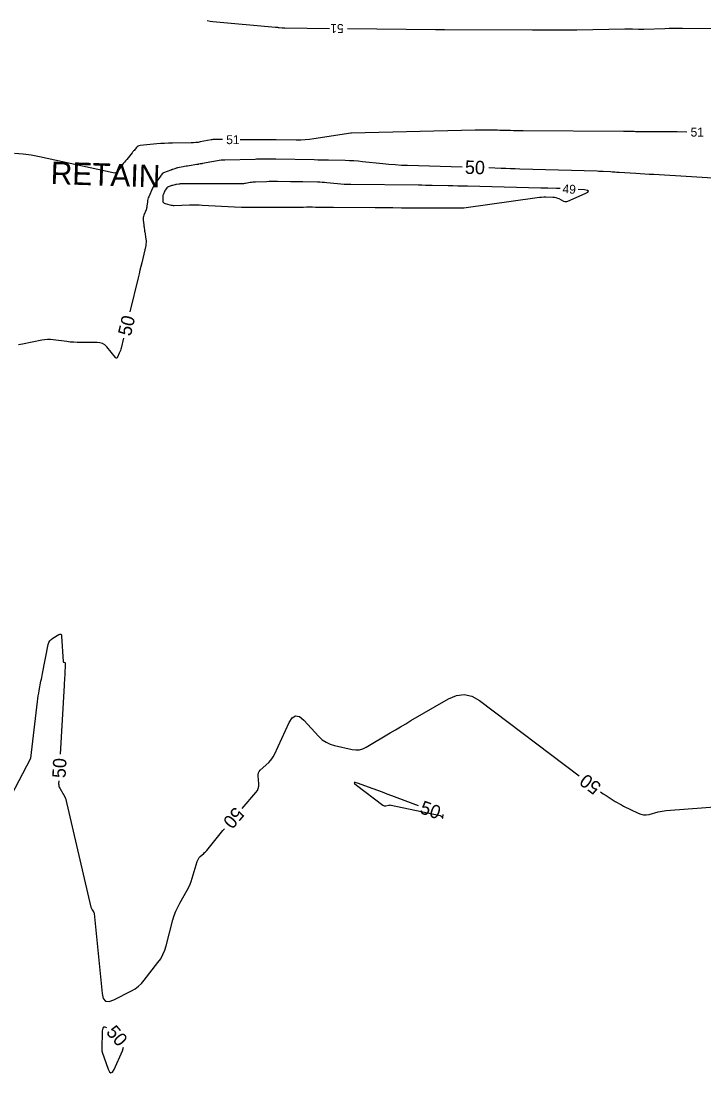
# Model space of a CAD drawing. Extents: x 2384780 to 2405861, y 547869 to 573706.
# Drawn here: x 2392220.8 to 2392373.6, y 552377.1 to 552612.6 of the extents above; entities that cross this region are included whole.
import ezdxf

# ---------------------------------------------------------------- set-up
doc = ezdxf.new("R2010")
doc.units = 0
for name, color, linetype in [('Old_Level_5', 7, 'Continuous'), ('Old_Level_60', 7, 'Continuous'), ('Old_Level_61', 7, 'Continuous')]:
    doc.layers.add(name, color=color, linetype=linetype)

msp = doc.modelspace()

# ---------------------------------------------------------------- linework, layer by layer
at = {"layer": 'Old_Level_60'}
for points in [[(2392262.45175, 552612.74), (2392263.07425, 552612.59), (2392263.7145, 552612.50025), (2392277.711, 552611.22325), (2392277.9215, 552611.20375), (2392278.13175, 552611.1835), (2392278.34175, 552611.16275), (2392278.552, 552611.14125), (2392279.238, 552611.06975), (2392279.38525, 552611.056), (2392279.5325, 552611.046), (2392279.68025, 552611.03925), (2392279.82775, 552611.036), (2392289.808, 552610.937)], [(2392293.80775, 552610.89725), (2392313.53075, 552610.70125), (2392313.54525, 552610.701), (2392313.55975, 552610.70075), (2392313.5745, 552610.70025), (2392313.589, 552610.69975), (2392313.6365, 552610.69775), (2392313.64675, 552610.6975), (2392313.657, 552610.69725), (2392313.667, 552610.697), (2392313.67725, 552610.69675), (2392314.64775, 552610.68925), (2392314.8555, 552610.68775), (2392315.0635, 552610.68625), (2392315.2715, 552610.68525), (2392315.4795, 552610.68425), (2392335.23175, 552610.59975), (2392337.707, 552610.59525), (2392340.18225, 552610.60325), (2392342.65725, 552610.62375), (2392345.13225, 552610.65625), (2392355.8305, 552610.8245), (2392356.25625, 552610.82925), (2392356.68225, 552610.83025), (2392357.108, 552610.8275), (2392357.534, 552610.821), (2392358.925, 552610.794), (2392359.22325, 552610.79), (2392359.52125, 552610.7895), (2392359.81925, 552610.79275), (2392360.11725, 552610.79975), (2392364.7715, 552610.93725), (2392365.76875, 552610.96175), (2392366.76625, 552610.97625), (2392367.76375, 552610.981), (2392368.7615, 552610.97575), (2392389.9605, 552610.75825)], [(2392369.699, 552587.73975), (2392367.59, 552587.7535), (2392366.4795, 552587.76075), (2392365.369, 552587.7685), (2392364.2585, 552587.7765), (2392363.14775, 552587.785), (2392358.56525, 552587.82), (2392358.26525, 552587.823), (2392357.96525, 552587.82725), (2392357.66525, 552587.833), (2392357.36525, 552587.84025), (2392356.38525, 552587.86575), (2392356.17525, 552587.8705), (2392355.965, 552587.8745), (2392355.755, 552587.87725), (2392355.545, 552587.879), (2392333.11875, 552588.0115), (2392332.40175, 552588.0175), (2392331.68475, 552588.027), (2392330.96775, 552588.04025), (2392330.25075, 552588.05675), (2392327.90875, 552588.117), (2392327.407, 552588.1285), (2392326.905, 552588.13725), (2392326.40325, 552588.1435), (2392325.90125, 552588.14675), (2392324.02, 552588.1545), (2392323.617, 552588.15475), (2392323.21375, 552588.15225), (2392322.81075, 552588.147), (2392322.40775, 552588.139), (2392294.719, 552587.49), (2392294.70375, 552587.4895), (2392294.6885, 552587.48875), (2392294.67325, 552587.488), (2392294.658, 552587.48675), (2392294.60825, 552587.48275), (2392294.5975, 552587.48175), (2392294.587, 552587.4805), (2392294.57625, 552587.47925), (2392294.56575, 552587.47775), (2392286.312, 552586.1955), (2392285.331, 552586.06475), (2392284.347, 552585.97625), (2392283.36, 552585.93025), (2392282.37025, 552585.927), (2392277.84, 552586.00875), (2392277.79225, 552586.0095), (2392277.74475, 552586.0105), (2392277.697, 552586.0115), (2392277.64925, 552586.0125), (2392277.49375, 552586.016), (2392277.46025, 552586.01675), (2392277.427, 552586.017), (2392277.3935, 552586.01675), (2392277.36025, 552586.0165), (2392277.0195, 552586.01025), (2392276.9465, 552586.00925), (2392276.8735, 552586.0085), (2392276.8005, 552586.008), (2392276.7275, 552586.00825), (2392269.82375, 552586.02875)], [(2392265.82375, 552586.0405), (2392264.15475, 552586.0455), (2392264.10625, 552586.04575), (2392264.05775, 552586.0465), (2392264.009, 552586.04725), (2392263.9605, 552586.0485), (2392263.80175, 552586.05325), (2392263.768, 552586.05325), (2392263.734, 552586.05175), (2392263.7005, 552586.0485), (2392263.66675, 552586.0435), (2392263.46875, 552586.00875), (2392263.4265, 552586.00125), (2392263.384, 552585.99375), (2392263.34175, 552585.986), (2392263.2995, 552585.978), (2392260.893, 552585.52175), (2392260.37625, 552585.4355), (2392259.857, 552585.37225), (2392259.33575, 552585.332), (2392258.812, 552585.3145), (2392254.6805, 552585.268), (2392253.7955, 552585.24825), (2392252.91175, 552585.2095), (2392252.029, 552585.1515), (2392251.1475, 552585.0745), (2392247.4105, 552584.7065), (2392247.17375, 552584.66075), (2392246.95975, 552584.57275), (2392246.76875, 552584.442), (2392246.60075, 552584.269), (2392246.08925, 552583.6345), (2392245.97925, 552583.49875), (2392245.86875, 552583.3635), (2392245.75775, 552583.22875), (2392245.64625, 552583.09425), (2392244.4225, 552581.627), (2392244.16325, 552581.31025), (2392243.90975, 552580.989), (2392243.66225, 552580.66325), (2392243.42075, 552580.333), (2392242.466, 552579.00225), (2392242.24425, 552578.76225), (2392241.98775, 552578.61225), (2392241.69675, 552578.55225), (2392241.37125, 552578.58225), (2392224.939, 552582.17975), (2392223.091, 552582.5295), (2392221.23225, 552582.77175), (2392219.3625, 552582.90675)], [(2392252.51025, 552573.31075), (2392252.50125, 552572.37025), (2392252.5305, 552572.1335), (2392252.62375, 552571.946), (2392252.78075, 552571.80725), (2392253.00175, 552571.7175), (2392254.108, 552571.43225), (2392254.346, 552571.37975), (2392254.586, 552571.34425), (2392254.82775, 552571.32575), (2392255.0715, 552571.3245), (2392258.442, 552571.423), (2392259.164, 552571.437), (2392259.886, 552571.4365), (2392260.608, 552571.4215), (2392261.3295, 552571.39225), (2392268.55925, 552571.02625), (2392270.10875, 552570.959), (2392271.65875, 552570.914), (2392273.209, 552570.8915), (2392274.76, 552570.8915), (2392284.00775, 552570.95725), (2392284.6745, 552570.96075), (2392285.3415, 552570.9615), (2392286.00825, 552570.96), (2392286.675, 552570.9555), (2392288.8535, 552570.9375), (2392289.32025, 552570.9335), (2392289.787, 552570.92975), (2392290.25375, 552570.92575), (2392290.7205, 552570.922), (2392299.9695, 552570.84475), (2392301.9515, 552570.82975), (2392303.93325, 552570.8175), (2392305.91525, 552570.808), (2392307.89725, 552570.80125), (2392319.28625, 552570.77125), (2392319.342, 552570.771), (2392319.39775, 552570.771), (2392319.45325, 552570.77075), (2392319.509, 552570.77075), (2392319.69075, 552570.77025), (2392319.72975, 552570.77075), (2392319.7685, 552570.77275), (2392319.80725, 552570.776), (2392319.84575, 552570.78075), (2392336.24725, 552573.09825), (2392336.73125, 552573.15625), (2392337.2165, 552573.19375), (2392337.703, 552573.2105), (2392338.1905, 552573.207), (2392339.78525, 552573.1615), (2392340.12225, 552573.13375), (2392340.4505, 552573.07025), (2392340.7695, 552572.97075), (2392341.07975, 552572.8355), (2392342.1635, 552572.292), (2392342.39675, 552572.203), (2392342.63125, 552572.169), (2392342.86725, 552572.19), (2392343.10475, 552572.26625), (2392346.968, 552573.94625), (2392347.57975, 552574.268), (2392347.75925, 552574.51275), (2392347.5065, 552574.68075), (2392346.8215, 552574.77175), (2392345.40575, 552574.85475)], [(2392341.41175, 552575.0745), (2392341.135, 552575.0855), (2392340.5555, 552575.10475), (2392338.6625, 552575.1605), (2392338.257, 552575.172), (2392337.85125, 552575.18325), (2392337.44575, 552575.194), (2392337.04, 552575.204), (2392320.64125, 552575.60175), (2392319.556, 552575.6275), (2392318.471, 552575.65275), (2392317.38575, 552575.67725), (2392316.30075, 552575.701), (2392312.75575, 552575.777), (2392311.996, 552575.79225), (2392311.2365, 552575.80525), (2392310.47675, 552575.816), (2392309.717, 552575.8245), (2392294.5615, 552575.975), (2392293.81975, 552575.99075), (2392293.07925, 552576.0235), (2392292.3395, 552576.07325), (2392291.6005, 552576.14), (2392289.18875, 552576.3855), (2392288.6715, 552576.433), (2392288.15375, 552576.47), (2392287.6355, 552576.49675), (2392287.11625, 552576.51325), (2392283.84375, 552576.5845), (2392283.14225, 552576.59875), (2392282.441, 552576.611), (2392281.7395, 552576.62125), (2392281.03825, 552576.62925), (2392278.16625, 552576.65825), (2392277.551, 552576.661), (2392276.93575, 552576.657), (2392276.3205, 552576.64625), (2392275.7055, 552576.62875), (2392273.2615, 552576.54525), (2392272.94925, 552576.529), (2392272.63825, 552576.502), (2392272.32825, 552576.464), (2392272.01925, 552576.41525), (2392271.01225, 552576.2375), (2392270.796, 552576.20425), (2392270.579, 552576.18025), (2392270.36125, 552576.16575), (2392270.1425, 552576.1605), (2392256.732, 552576.13225), (2392256.57475, 552576.129), (2392256.41775, 552576.11975), (2392256.26125, 552576.10475), (2392256.105, 552576.084), (2392255.59575, 552576.00675), (2392255.487, 552575.98875), (2392255.3785, 552575.9685), (2392255.27075, 552575.94575), (2392255.16325, 552575.9205), (2392254.68725, 552575.803), (2392254.58575, 552575.7765), (2392254.485, 552575.74725), (2392254.385, 552575.7155), (2392254.28575, 552575.681), (2392253.772, 552575.495), (2392253.667, 552575.44825), (2392253.57175, 552575.38825), (2392253.4865, 552575.31475), (2392253.41125, 552575.22775), (2392253.103, 552574.8165), (2392253.03975, 552574.72675), (2392252.982, 552574.63375), (2392252.92975, 552574.53775), (2392252.883, 552574.43825), (2392252.624, 552573.8435), (2392252.57525, 552573.71475), (2392252.54, 552573.583), (2392252.5185, 552573.44825), (2392252.51025, 552573.31075)]]:
    msp.add_lwpolyline(points, dxfattribs=at)
at = {"layer": 'Old_Level_61'}
for points in [[(2392319.45975, 552579.9015), (2392307.25425, 552580.231), (2392305.8665, 552580.28275), (2392304.48075, 552580.363), (2392303.097, 552580.47175), (2392301.715, 552580.609), (2392297.204, 552581.10375), (2392296.23675, 552581.19875), (2392295.268, 552581.2715), (2392294.298, 552581.32225), (2392293.32625, 552581.351), (2392289.571, 552581.41875), (2392288.76625, 552581.43375), (2392287.9615, 552581.4495), (2392287.157, 552581.4665), (2392286.35225, 552581.484), (2392277.7485, 552581.6785), (2392277.2915, 552581.6865), (2392276.8345, 552581.69), (2392276.3775, 552581.68875), (2392275.9205, 552581.68275), (2392274.4275, 552581.656), (2392274.1075, 552581.64975), (2392273.7875, 552581.64275), (2392273.46775, 552581.6345), (2392273.14775, 552581.6255), (2392266.40375, 552581.425), (2392266.32275, 552581.42325), (2392266.24175, 552581.4225), (2392266.16075, 552581.423), (2392266.07975, 552581.42475), (2392265.81525, 552581.4325), (2392265.75875, 552581.43275), (2392265.70225, 552581.43), (2392265.646, 552581.4245), (2392265.59, 552581.41625), (2392261.38475, 552580.682), (2392261.261, 552580.66025), (2392261.13725, 552580.638), (2392261.01375, 552580.61525), (2392260.89025, 552580.592), (2392260.487, 552580.5155), (2392260.4005, 552580.4995), (2392260.314, 552580.48425), (2392260.22725, 552580.46975), (2392260.14025, 552580.456), (2392258.38125, 552580.18325), (2392258.04675, 552580.12975), (2392257.71275, 552580.07275), (2392257.3795, 552580.0125), (2392257.04675, 552579.949), (2392255.80775, 552579.70575), (2392255.6525, 552579.672), (2392255.4985, 552579.63275), (2392255.34625, 552579.5875), (2392255.1955, 552579.53675), (2392254.706, 552579.361), (2392254.60125, 552579.32325), (2392254.4965, 552579.28525), (2392254.39175, 552579.247), (2392254.28725, 552579.20825), (2392252.6515, 552578.604), (2392252.5695, 552578.5675), (2392252.4945, 552578.52125), (2392252.42675, 552578.465), (2392252.366, 552578.399), (2392252.17925, 552578.16725), (2392252.1395, 552578.1175), (2392252.1005, 552578.067), (2392252.06175, 552578.01625), (2392252.02375, 552577.96525), (2392250.8715, 552576.39775), (2392250.78975, 552576.28175), (2392250.71275, 552576.1625), (2392250.64075, 552576.0405), (2392250.57375, 552575.9155), (2392250.3625, 552575.502), (2392250.318, 552575.413), (2392250.27475, 552575.3235), (2392250.233, 552575.23325), (2392250.1925, 552575.1425), (2392249.371, 552573.2575), (2392249.26175, 552572.97925), (2392249.17375, 552572.6955), (2392249.10725, 552572.406), (2392249.06175, 552572.1105), (2392248.94875, 552571.13625), (2392248.91775, 552570.92925), (2392248.87375, 552570.7255), (2392248.8165, 552570.525), (2392248.74575, 552570.328), (2392248.26475, 552569.11075), (2392248.1785, 552568.84775), (2392248.12575, 552568.58025), (2392248.1065, 552568.30825), (2392248.12075, 552568.03175), (2392248.2425, 552566.9415), (2392248.26, 552566.7875), (2392248.27875, 552566.6335), (2392248.2985, 552566.47975), (2392248.31925, 552566.32625)], [(2392380.38575, 552577.0945), (2392362.31325, 552578.20775), (2392361.30775, 552578.26975), (2392360.3025, 552578.3315), (2392359.29725, 552578.3935), (2392358.29175, 552578.4555), (2392354.571, 552578.68475), (2392354.0855, 552578.7145), (2392353.6, 552578.74375), (2392353.1145, 552578.77275), (2392352.62925, 552578.80125), (2392351.04325, 552578.894), (2392350.70325, 552578.91275), (2392350.36325, 552578.929), (2392350.02325, 552578.9425), (2392349.683, 552578.95375), (2392332.3295, 552579.4645), (2392331.30075, 552579.49625), (2392330.272, 552579.531), (2392329.2435, 552579.569), (2392328.215, 552579.61), (2392325.457, 552579.724)], [(2392248.31925, 552566.32625), (2392248.38875, 552565.8245), (2392248.404, 552565.717), (2392248.41975, 552565.6095), (2392248.436, 552565.50225), (2392248.45275, 552565.395), (2392248.717, 552563.74475), (2392248.7565, 552563.39175), (2392248.76175, 552563.03975), (2392248.7325, 552562.689), (2392248.669, 552562.3395), (2392247.773, 552558.457), (2392247.57975, 552557.62525), (2392247.3845, 552556.794), (2392247.18675, 552555.9635), (2392246.987, 552555.13325), (2392245.1295, 552547.46375)], [(2392243.71725, 552541.6325), (2392243.175, 552539.39325), (2392243.096, 552539.098), (2392243.00325, 552538.80775), (2392242.89675, 552538.522), (2392242.77625, 552538.241), (2392242.36075, 552537.3315), (2392242.2655, 552537.1815), (2392242.1585, 552537.1215), (2392242.0395, 552537.15125), (2392241.9085, 552537.27125), (2392239.94825, 552539.63075), (2392239.4985, 552540.073), (2392238.98925, 552540.388), (2392238.421, 552540.57575), (2392237.79325, 552540.6365), (2392234.13025, 552540.62125), (2392233.34625, 552540.6315), (2392232.564, 552540.6685), (2392231.7835, 552540.7325), (2392231.0045, 552540.82325), (2392227.99725, 552541.22625), (2392227.354, 552541.2855), (2392226.71225, 552541.29025), (2392226.07275, 552541.2405), (2392225.435, 552541.1365), (2392221.1395, 552540.2505), (2392220.2175, 552540.0715)], [(2392218.6695, 552439.31325), (2392222.9195, 552447.44525), (2392222.92725, 552447.46025), (2392222.9345, 552447.4755), (2392222.9415, 552447.49075), (2392222.94825, 552447.50625), (2392222.9695, 552447.55725), (2392222.97375, 552447.56825), (2392222.97725, 552447.5795), (2392222.97975, 552447.59075), (2392222.9815, 552447.6025), (2392224.46125, 552460.229), (2392224.54125, 552460.86125), (2392224.6335, 552461.4915), (2392224.7375, 552462.12), (2392224.85375, 552462.74675), (2392225.2525, 552464.7905), (2392225.338, 552465.2285), (2392225.4235, 552465.6665), (2392225.509, 552466.1045), (2392225.5945, 552466.5425), (2392226.85225, 552472.98875), (2392226.986, 552473.43675), (2392227.201, 552473.827), (2392227.4975, 552474.15975), (2392227.87525, 552474.435), (2392229.24225, 552475.24025), (2392229.501, 552475.34875), (2392229.69125, 552475.3295), (2392229.81325, 552475.182), (2392229.867, 552474.9065), (2392230.194, 552469.2245), (2392230.2065, 552469.15825), (2392230.23575, 552469.1055), (2392230.2815, 552469.06625), (2392230.34375, 552469.04075), (2392230.57475, 552468.97925), (2392230.618, 552468.96125), (2392230.648, 552468.93375), (2392230.66525, 552468.897), (2392230.66925, 552468.8505), (2392230.55025, 552466.15675), (2392230.52375, 552465.5795), (2392230.49525, 552465.00225), (2392230.465, 552464.42525), (2392230.4325, 552463.8485), (2392229.5465, 552448.4835)], [(2392270.2395, 552436.33975), (2392273.34375, 552439.89225), (2392273.65225, 552440.32025), (2392273.85975, 552440.7815), (2392273.9655, 552441.276), (2392273.97025, 552441.8035), (2392273.81925, 552443.5815), (2392273.826, 552443.9475), (2392273.91025, 552444.284), (2392274.072, 552444.5905), (2392274.31175, 552444.8675), (2392276.18825, 552446.63225), (2392276.569, 552447.026), (2392276.907, 552447.45025), (2392277.20225, 552447.9055), (2392277.455, 552448.39125), (2392280.75425, 552455.5435), (2392281.438, 552456.60825), (2392282.21925, 552457.0495), (2392283.09775, 552456.86775), (2392284.074, 552456.0625), (2392287.4215, 552452.41375), (2392288.17875, 552451.701), (2392289.0155, 552451.126), (2392289.93175, 552450.689), (2392290.928, 552450.39), (2392294.8575, 552449.51725), (2392295.68675, 552449.409), (2392296.4905, 552449.45825), (2392297.269, 552449.66475), (2392298.022, 552450.029), (2392303.38825, 552453.239), (2392304.539, 552453.9255), (2392305.6915, 552454.60875), (2392306.84575, 552455.28925), (2392308.00175, 552455.96675), (2392316.4005, 552460.87375), (2392318.183, 552461.63675), (2392319.93125, 552461.8225), (2392321.64525, 552461.43075), (2392323.325, 552460.462), (2392345.611, 552443.60625)], [(2392229.226, 552442.49225), (2392229.2005, 552441.85775), (2392229.20825, 552441.59125), (2392229.2525, 552441.33375), (2392229.33325, 552441.08525), (2392229.451, 552440.846), (2392230.55875, 552438.9345), (2392230.57675, 552438.90225), (2392230.5935, 552438.8695), (2392230.609, 552438.836), (2392230.62325, 552438.802), (2392230.66775, 552438.68975), (2392230.67675, 552438.6655), (2392230.685, 552438.641), (2392230.69225, 552438.61625), (2392230.69875, 552438.59125), (2392236.413, 552414.205), (2392236.457, 552414.0515), (2392236.5155, 552413.9045), (2392236.5885, 552413.76425), (2392236.676, 552413.6305), (2392236.98525, 552413.20475), (2392237.04475, 552413.111), (2392237.09025, 552413.01175), (2392237.122, 552412.9075), (2392237.14, 552412.79775), (2392238.9005, 552394.898), (2392239.16675, 552393.79575), (2392239.70075, 552393.187), (2392240.5025, 552393.07125), (2392241.5715, 552393.44875), (2392245.50125, 552395.488), (2392246.31075, 552395.96375), (2392247.0555, 552396.51775), (2392247.73525, 552397.14975), (2392248.35, 552397.85975), (2392251.4215, 552401.81), (2392252.031, 552402.6805), (2392252.543, 552403.59875), (2392252.95775, 552404.565), (2392253.27475, 552405.57925), (2392254.775, 552411.37975), (2392255.063, 552412.35875), (2392255.41375, 552413.31225), (2392255.8275, 552414.24025), (2392256.304, 552415.14275), (2392257.963, 552418.049), (2392258.2995, 552418.67975), (2392258.598, 552419.32675), (2392258.8585, 552419.99025), (2392259.08125, 552420.66975), (2392260.20275, 552424.4585), (2392260.316, 552424.76425), (2392260.467, 552425.04625), (2392260.656, 552425.30425), (2392260.883, 552425.5385), (2392261.68675, 552426.264), (2392261.856, 552426.4225), (2392262.019, 552426.58675), (2392262.17575, 552426.75675), (2392262.3265, 552426.933), (2392265.966, 552431.3435), (2392266.33325, 552431.7855)], [(2392309.67325, 552436.907), (2392303.741, 552439.14775), (2392302.68975, 552439.54225), (2392301.63725, 552439.933), (2392300.58325, 552440.31975), (2392299.52775, 552440.7025), (2392296.0775, 552441.946), (2392295.50875, 552442.11975), (2392295.28125, 552442.108), (2392295.39525, 552441.91075), (2392295.85025, 552441.528)], [(2392295.85025, 552441.528), (2392301.70875, 552437.07775), (2392301.87375, 552436.9765), (2392302.048, 552436.91625), (2392302.23125, 552436.897), (2392302.4235, 552436.91875), (2392303.067, 552437.05725), (2392303.20475, 552437.0795), (2392303.34275, 552437.087), (2392303.4805, 552437.0795), (2392303.6185, 552437.0575), (2392314.51025, 552434.717), (2392314.6105, 552434.68575), (2392314.69925, 552434.6375), (2392314.776, 552434.57225), (2392314.8415, 552434.49025), (2392315.03575, 552434.194), (2392315.07325, 552434.148), (2392315.10175, 552434.1365), (2392315.12175, 552434.16), (2392315.13325, 552434.21825), (2392315.1995, 552434.9315), (2392315.19875, 552434.9465)], [(2392350.41575, 552440.0135), (2392351.019, 552439.60525), (2392351.65025, 552439.1975), (2392353.7265, 552437.887), (2392354.1745, 552437.612), (2392354.6295, 552437.34875), (2392355.091, 552437.09725), (2392355.559, 552436.85775), (2392358.82625, 552435.23775), (2392359.41875, 552435.00425), (2392360.023, 552434.88575), (2392360.63875, 552434.882), (2392361.266, 552434.993), (2392363.33375, 552435.544), (2392363.7785, 552435.6515), (2392364.227, 552435.73825), (2392364.679, 552435.80425), (2392365.1345, 552435.84925), (2392399.6215, 552438.45825)], [(2392239.96675, 552387.167), (2392239.62625, 552387.3705), (2392239.27025, 552387.37775), (2392239.04975, 552387.09775), (2392238.965, 552386.53075), (2392238.86625, 552382.3315), (2392238.866, 552382.2925), (2392238.86675, 552382.2535), (2392238.869, 552382.21475), (2392238.87225, 552382.17575)], [(2392238.87225, 552382.17575), (2392238.8905, 552381.99475), (2392238.8975, 552381.93975), (2392238.908, 552381.88525), (2392238.92175, 552381.83175), (2392238.9385, 552381.77875), (2392240.2925, 552377.93525), (2392240.59125, 552377.31425), (2392240.90725, 552377.098), (2392241.24025, 552377.2865), (2392241.59075, 552377.88), (2392243.46825, 552382.043), (2392243.7115, 552382.85675)]]:
    msp.add_lwpolyline(points, dxfattribs=at)

# ---------------------------------------------------------------- texts
at = {"layer": 'Old_Level_5'}
msp.add_text('RETAIN', height=5, rotation=358.1298111, dxfattribs=at).set_placement((2392227.36075, 552576.12525))
at = {"layer": 'Old_Level_60'}
for s, rotation, p in [('51', 179.4307111, (2392292.9515, 552611.90575)), ('51', 359.6278861, (2392370.55875, 552586.73425)), ('51', 359.8296444, (2392266.687, 552585.038)), ('49', 356.8507806, (2392341.87625, 552574.05425))]:
    msp.add_text(s, height=2, rotation=rotation, dxfattribs=at).set_placement(p)
at = {"layer": 'Old_Level_61'}
for rotation, p in [(358.3032944, (2392320.0535, 552578.39875)), (76.3861972, (2392245.32525, 552541.8995)), (86.9371167, (2392230.7455, 552443.04975)), (143.2125167, (2392350.7935, 552441.58325)), (340.4659778, (2392309.78675, 552435.32525)), (229.3797472, (2392268.66875, 552436.8465)), (310.9828778, (2392239.661, 552386.13625))]:
    msp.add_text('50', height=3, rotation=rotation, dxfattribs=at).set_placement(p)

doc.saveas('drawing.dxf')
